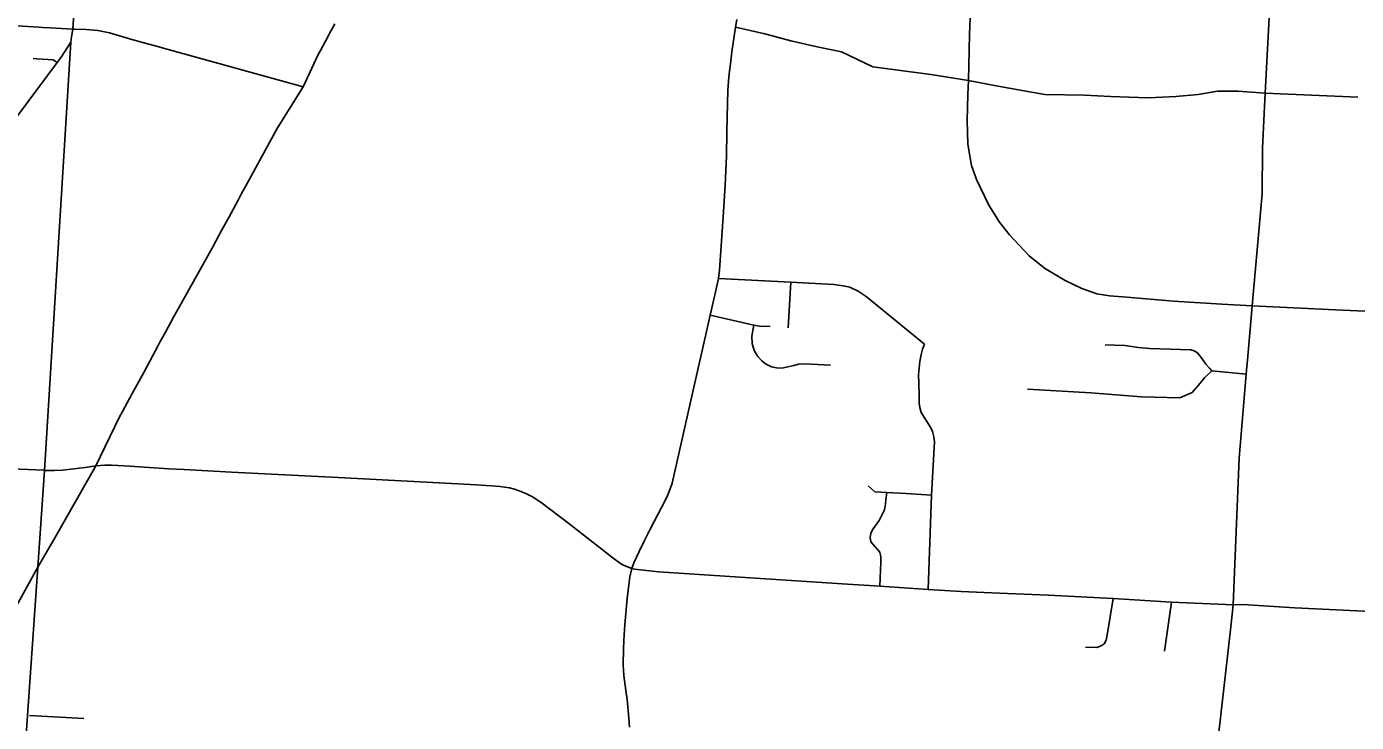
# Model space of a CAD drawing. Extents: x 1755200 to 1902939, y 644115 to 788070.
# Drawn here: x 1840977 to 1854921, y 739636 to 746938 of the extents above; entities that cross this region are included whole.
import ezdxf

# ---------------------------------------------------------------- set-up
doc = ezdxf.new("R2010")
doc.units = 0
for name, color, linetype in [('GM_X_City_Street', 7, 'Continuous'), ('GM_X_County_Road', 7, 'Continuous'), ('GM_X_State_Route', 7, 'Continuous'), ('GM_X_Township', 7, 'Continuous')]:
    doc.layers.add(name, color=color, linetype=linetype)

msp = doc.modelspace()

# ---------------------------------------------------------------- linework, layer by layer
at = {"layer": 'GM_X_City_Street'}
for points in [[(1851432, 749838), (1851405, 749428), (1851356, 749164), (1851343, 748864), (1851333, 748672), (1851315, 748559), (1851290, 748415), (1851241, 748265), (1851165, 748123), (1851097, 748013), (1851039, 747917), (1850993, 747855), (1850933, 747761), (1850903, 747696), (1850893, 747632), (1850888, 747450), (1850873, 747113), (1850864, 746855), (1850853, 746374), (1850846, 746224), (1850838, 745952), (1850846, 745706), (1850886, 745480), (1850900, 745441)], [(1853953, 746027), (1853963, 746238), (1854012, 747167), (1854020, 747660), (1854033, 747996), (1854028, 748094), (1854012, 748171), (1853967, 748271), (1853922, 748347)], [(1840798, 745888), (1840995, 746153), (1841299, 746563), (1841340, 746619), (1841440, 746774), (1841449, 746831), (1841461, 746912), (1841483, 747247), (1841494, 747414)], [(1847298, 739586), (1847292, 739680), (1847274, 739876), (1847261, 739969), (1847238, 740127), (1847233, 740241), (1847237, 740404), (1847241, 740497), (1847251, 740663), (1847273, 740937), (1847291, 741079), (1847301, 741162), (1847322, 741252), (1847344, 741311), (1847401, 741429), (1847450, 741530), (1847513, 741656), (1847675, 741970), (1847701, 742024), (1847725, 742086), (1847746, 742145), (1847960, 743090), (1848107, 743739), (1848145, 743909), (1848203, 744170), (1848231, 744296), (1848243, 744383), (1848281, 744940), (1848301, 745273), (1848315, 745577), (1848319, 745834), (1848326, 746134), (1848330, 746263), (1848338, 746366), (1848343, 746441), (1848360, 746574), (1848373, 746674), (1848412, 746932), (1848425, 747012)], [(1841106, 746931), (1841147, 746928), (1841223, 746924), (1841461, 746912), (1841475, 746912)], [(1841475, 746912), (1841602, 746907), (1841724, 746897), (1841845, 746871), (1842082, 746804), (1842220, 746765), (1842340, 746732), (1842400, 746715)], [(1848412, 746932), (1848719, 746861), (1848991, 746789), (1849267, 746725), (1849521, 746672), (1849851, 746516), (1850457, 746434), (1850853, 746374)], [(1841046, 746604), (1841084, 746601), (1841255, 746590), (1841299, 746563)], [(1850853, 746374), (1850853, 746374), (1851145, 746317), (1851415, 746266), (1851655, 746227), (1852069, 746217), (1852341, 746206), (1852536, 746198)], [(1852536, 746198), (1852740, 746189), (1853029, 746206), (1853260, 746227), (1853463, 746260), (1853677, 746260), (1853963, 746238)], [(1853963, 746238), (1854936, 746198)], [(1853773, 743370), (1853778, 743438), (1853828, 744008), (1853931, 745184), (1853937, 745663), (1853953, 746027)], [(1850900, 745441), (1850937, 745334), (1851066, 745064), (1851177, 744886), (1851284, 744751), (1851491, 744532), (1851651, 744403), (1851868, 744273), (1852041, 744191), (1852199, 744133), (1852332, 744114), (1852515, 744099), (1853004, 744057), (1853508, 744024), (1853828, 744008)], [(1848231, 744296), (1848991, 744255), (1849442, 744232), (1849538, 744219), (1849609, 744204), (1849697, 744163), (1849780, 744106), (1850391, 743604)], [(1848962, 743775), (1848991, 744255)], [(1848145, 743909), (1848603, 743805), (1848663, 743794), (1848774, 743790)], [(1853828, 744008), (1854702, 743965)], [(1854702, 743965), (1855010, 743950)], [(1848603, 743805), (1848583, 743691), (1848586, 743614), (1848607, 743540), (1848645, 743476), (1848686, 743429), (1848725, 743399), (1848788, 743369), (1848857, 743354), (1848912, 743356), (1848959, 743367), (1849022, 743381), (1849071, 743396), (1849139, 743398), (1849406, 743386)], [(1850431, 741032), (1850464, 742021), (1850498, 742580), (1850490, 742634), (1850477, 742690), (1850459, 742729), (1850357, 742889), (1850343, 742941), (1850335, 742985), (1850335, 743070), (1850334, 743196), (1850330, 743284), (1850342, 743424), (1850356, 743496), (1850371, 743552), (1850391, 743604)], [(1852286, 743598), (1852492, 743593), (1852637, 743572), (1852752, 743560), (1853185, 743547), (1853218, 743536), (1853255, 743513), (1853303, 743453), (1853343, 743397), (1853381, 743355), (1853405, 743326), (1853766, 743292)], [(1851473, 743134), (1852135, 743093), (1852666, 743051), (1853070, 743043), (1853197, 743098), (1853265, 743175), (1853327, 743252), (1853405, 743326)], [(1853600, 740609), (1853629, 740869), (1853691, 742408), (1853766, 743292), (1853773, 743370)], [(1842210, 742316), (1842472, 742298), (1842631, 742289)], [(1842631, 742289), (1843126, 742261), (1844243, 742206), (1845103, 742160), (1845694, 742128), (1845794, 742123)], [(1845794, 742123), (1845851, 742120), (1845942, 742112), (1845987, 742106), (1846042, 742096), (1846093, 742084), (1846151, 742064), (1846218, 742036), (1846281, 742003), (1846374, 741942), (1846662, 741724), (1846888, 741547)], [(1849801, 742119), (1849873, 742057), (1849997, 742049), (1850200, 742037)], [(1849922, 741065), (1849932, 741235), (1849935, 741319), (1849935, 741373), (1849925, 741423), (1849830, 741530), (1849824, 741578), (1849830, 741622), (1849854, 741668), (1849916, 741756), (1849971, 741868), (1849983, 741928), (1849987, 741972), (1849997, 742049)], [(1850200, 742037), (1850200, 742037), (1850464, 742021)], [(1846888, 741547), (1847011, 741450), (1847110, 741373), (1847151, 741341), (1847189, 741314), (1847226, 741290), (1847322, 741252)], [(1847322, 741252), (1847351, 741244), (1847382, 741240), (1847603, 741215), (1849529, 741091), (1849922, 741065), (1850431, 741032), (1850777, 741011), (1851179, 740992), (1851693, 740972), (1852369, 740936), (1852982, 740899), (1853629, 740869), (1853731, 740873), (1854275, 740839), (1855574, 740776), (1855703, 740770)], [(1852080, 740424), (1852200, 740422), (1852244, 740440), (1852276, 740462), (1852296, 740498), (1852308, 740550), (1852369, 740936)], [(1852910, 740384), (1852982, 740899)], [(1853406, 738733), (1853431, 739098), (1853600, 740609)], [(1841007, 739709), (1841577, 739677)]]:
    msp.add_lwpolyline(points, dxfattribs=at)
at = {"layer": 'GM_X_County_Road'}
for points in [[(1836732, 747194), (1836873, 747187), (1837139, 747169), (1837563, 747142), (1838039, 747116), (1838959, 747059), (1839331, 747039), (1839608, 747020), (1839937, 747002), (1839941, 747002), (1840584, 746963), (1841106, 746931)], [(1842400, 746715), (1843386, 746442), (1843876, 746307)], [(1839946, 742347), (1840626, 742305), (1840995, 742291), (1841158, 742282)], [(1841158, 742282), (1841166, 742281), (1841271, 742281), (1841355, 742284), (1841593, 742311), (1841705, 742328), (1841799, 742335), (1841869, 742335), (1841999, 742329)], [(1841999, 742329), (1842062, 742326), (1842210, 742316)]]:
    msp.add_lwpolyline(points, dxfattribs=at)
at = {"layer": 'GM_X_State_Route'}
for points in [[(1844158, 746874), (1844208, 746967)], [(1844058, 746688), (1844139, 746838), (1844158, 746874)], [(1843876, 746307), (1843876, 746307), (1844039, 746652), (1844058, 746688)], [(1843195, 745118), (1843231, 745186), (1843272, 745261), (1843609, 745875), (1843876, 746307)], [(1842433, 743732), (1842518, 743889), (1842611, 744056), (1842927, 744620), (1843022, 744797), (1843097, 744936), (1843195, 745118)], [(1842358, 743592), (1842376, 743625), (1842433, 743732)], [(1842082, 743082), (1842205, 743309), (1842358, 743592)], [(1841982, 742897), (1842082, 743082)], [(1841283, 741592), (1841705, 742328), (1841953, 742844), (1841982, 742897)], [(1840431, 740065), (1841095, 741264), (1841283, 741592)]]:
    msp.add_lwpolyline(points, dxfattribs=at)
at = {"layer": 'GM_X_Township'}
msp.add_lwpolyline([(1841483, 747247), (1841461, 746912), (1841449, 746831), (1841440, 746774), (1841166, 742281), (1841095, 741264), (1840913, 738651)], dxfattribs=at)

doc.saveas('drawing.dxf')
